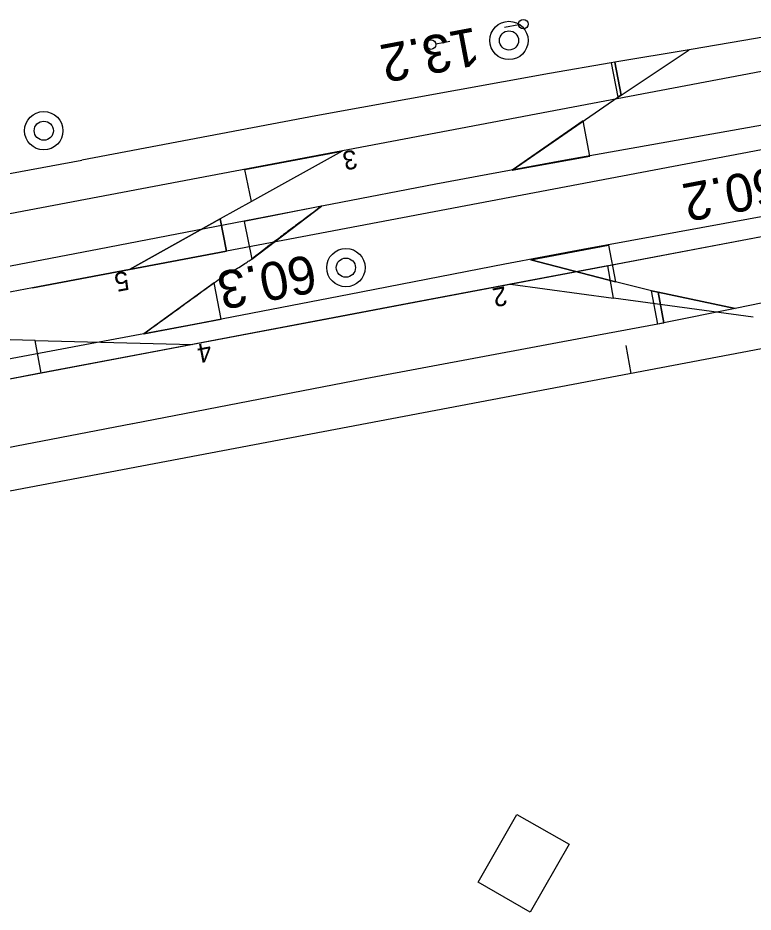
# Model space of a CAD drawing. Extents: x 6541740 to 6566395, y 5525066 to 5530361.
# Drawn here: x 6564453.76 to 6564492.46, y 5527845.15 to 5527892.26 of the extents above; entities that cross this region are included whole.
import ezdxf

# ---------------------------------------------------------------- set-up
doc = ezdxf.new("R2010")
doc.units = 0
for name, color, linetype in [('Domyślna', 7, 'Continuous'), ('ps_wymiarowanie', 7, 'Continuous'), ('TOR_PS_ODW-drenokolektory', 7, 'Continuous'), ('TOR_PS_ODW-kolektory', 7, 'Continuous'), ('TOR_PS_OPIS_O-opisy odwodnienia', 7, 'Continuous'), ('TOR_PS_T-rowy otwarte nieumocnione', 7, 'Continuous'), ('TOR_PS_T-rowy otwarte umocnione', 7, 'Continuous'), ('TOR_PS_T-rozjazdy projektowane', 7, 'Continuous'), ('TOR_PS_T-tory projektowane', 7, 'Continuous'), ('TOR_RAMKI-ramka+tabelka 1', 7, 'Continuous')]:
    doc.layers.add(name, color=color, linetype=linetype)

# ---------------------------------------------------------------- blocks, each defined once
blk = doc.blocks.new('4302_9')
at = {"layer": 'Domyślna'}
blk.add_line((0.246, -0.009), (0.996, -0.009), dxfattribs=at)
blk.add_circle((-0.004, -0.009), 0.25, dxfattribs=at)
blk = doc.blocks.new('POINT_DISPLAY')
at = {"layer": 'Domyślna'}
blk.add_line((0, 0), (0, 0), dxfattribs=at)
blk = doc.blocks.new('4302_7')
at = {"layer": 'Domyślna'}
blk.add_line((0.25, 0), (1, 0), dxfattribs=at)
blk.add_circle((0, 0), 0.25, dxfattribs=at)
blk.add_blockref('POINT_DISPLAY', (0, 0), dxfattribs=at)
blk = doc.blocks.new('4010_1')
at = {"layer": 'Domyślna'}
for radius in [0.75, 0.375]:
    blk.add_circle((0, 0), radius, dxfattribs=at)

msp = doc.modelspace()

# ---------------------------------------------------------------- linework, layer by layer
at = {"layer": 'ps_wymiarowanie'}
msp.add_lwpolyline([(6564480.025, 5527850.304), (6564482.777, 5527848.734), (6564480.734, 5527845.153), (6564477.982, 5527846.723), (6564480.025, 5527850.304)], close=True, dxfattribs=at)
at = {"layer": 'TOR_PS_ODW-drenokolektory'}
msp.add_line((6564487.466, 5527877.807), (6564487.11, 5527877.881), dxfattribs=at)
at = {"layer": 'TOR_PS_ODW-kolektory'}
msp.add_line((6564485.755, 5527875.001), (6564486.034, 5527873.527), dxfattribs=at)
at = {"layer": 'TOR_PS_T-rowy otwarte nieumocnione'}
for p, q in [((6564479.775, 5527884.247), (6564485.336, 5527888.08)), ((6564485.509, 5527888.196), (6564485.336, 5527888.08)), ((6564469.438, 5527887.107), (6564457.134, 5527884.765)), ((6564480.77, 5527879.518), (6564485.217, 5527878.365)), ((6564480.77, 5527879.518), (6564485.217, 5527878.365)), ((6564487.466, 5527877.807), (6564487.11, 5527877.881)), ((6564491.514, 5527876.96), (6564487.466, 5527877.807)), ((6564472.038, 5527873.243), (6564459.804, 5527870.884))]:
    msp.add_line(p, q, dxfattribs=at)
for points in [[(6564523.775, 5527892.081), (6564482.594, 5527884.773), (6564478.495, 5527884.019), (6564475.765, 5527883.503), (6564470.309, 5527882.45), (6564470.309, 5527882.45), (6564458.044, 5527880.07), (6564458.044, 5527880.07), (6564445.756, 5527877.729), (6564445.755, 5527877.729), (6564433.483, 5527875.371), (6564433.482, 5527875.371), (6564421.217, 5527873.083), (6564421.217, 5527873.083), (6564408.917, 5527870.757), (6564408.916, 5527870.757), (6564396.645, 5527868.426)], [(6564493.188, 5527891.276), (6564492.581, 5527891.173), (6564489.196, 5527890.602), (6564485.184, 5527889.925)], [(6564484.995, 5527889.893), (6564481.737, 5527889.334), (6564469.438, 5527887.107)], [(6564524.609, 5527887.602), (6564483.491, 5527880.053), (6564483.491, 5527880.053), (6564479.393, 5527879.281), (6564471.205, 5527877.693), (6564471.205, 5527877.693), (6564463.022, 5527876.118), (6564457.564, 5527875.083), (6564446.642, 5527873.041), (6564446.642, 5527873.041), (6564438.474, 5527871.535), (6564434.389, 5527870.79), (6564434.389, 5527870.79), (6564426.152, 5527869.294), (6564422.035, 5527868.537), (6564417.935, 5527867.767), (6564409.741, 5527866.199), (6564409.741, 5527866.199), (6564397.489, 5527863.84)], [(6564432.533, 5527880.132), (6564444.861, 5527882.498), (6564457.134, 5527884.765)], [(6564487.11, 5527877.881), (6564485.217, 5527878.365)], [(6564495.584, 5527877.791), (6564495.111, 5527877.694), (6564491.514, 5527876.958), (6564487.77, 5527876.192)], [(6564487.444, 5527876.125), (6564484.32, 5527875.552), (6564472.041, 5527873.243)], [(6564487.77, 5527876.192), (6564487.75, 5527876.188), (6564487.444, 5527876.125)], [(6564435.317, 5527866.144), (6564438.786, 5527866.811), (6564439.124, 5527866.877), (6564447.479, 5527868.53), (6564459.803, 5527870.889)]]:
    msp.add_lwpolyline(points, dxfattribs=at)
for points in [[(6564489.094, 5527890.586), (6564485.184, 5527889.925), (6564485.509, 5527888.196)], [(6564485.509, 5527888.196), (6564485.184, 5527889.925), (6564484.995, 5527889.893), (6564485.336, 5527888.08)], [(6564479.775, 5527884.247), (6564483.863, 5527884.98), (6564483.514, 5527886.832)], [(6564469.745, 5527882.341), (6564465.676, 5527881.544), (6564466.068, 5527879.559)], [(6564480.77, 5527879.518), (6564484.852, 5527880.288), (6564485.217, 5527878.365)], [(6564460.384, 5527875.618), (6564464.465, 5527876.393), (6564464.095, 5527878.31)], [(6564487.466, 5527877.807), (6564487.77, 5527876.192), (6564487.444, 5527876.125), (6564487.11, 5527877.881)], [(6564491.514, 5527876.96), (6564487.77, 5527876.192), (6564487.466, 5527877.807)]]:
    msp.add_lwpolyline(points, close=True, dxfattribs=at)
for points in [[(6564469.745, 5527882.341), (6564469.131, 5527881.88), (6564468.515, 5527881.424), (6564467.902, 5527880.96), (6564467.29, 5527880.497), (6564466.68, 5527880.026), (6564466.068, 5527879.559)], [(6564469.745, 5527882.341), (6564469.131, 5527881.88), (6564468.515, 5527881.424), (6564467.902, 5527880.96), (6564467.29, 5527880.497), (6564466.68, 5527880.026), (6564466.068, 5527879.559)], [(6564460.384, 5527875.618), (6564461.621, 5527876.515), (6564462.858, 5527877.412), (6564464.095, 5527878.31), (6564464.733, 5527878.773), (6564465.4, 5527879.102), (6564466.043, 5527879.541), (6564466.052, 5527879.547), (6564466.06, 5527879.553), (6564466.068, 5527879.559)], [(6564460.384, 5527875.618), (6564461.621, 5527876.515), (6564462.858, 5527877.412), (6564464.095, 5527878.31), (6564464.733, 5527878.773), (6564465.4, 5527879.102), (6564466.043, 5527879.541), (6564466.052, 5527879.547), (6564466.06, 5527879.553), (6564466.068, 5527879.559)]]:
    msp.add_open_spline(points, degree=3, dxfattribs=at)
at = {"layer": 'TOR_PS_T-rowy otwarte umocnione'}
for points in [[(6564454.532, 5527878.039), (6564459.64, 5527879.008), (6564464.749, 5527879.976), (6564464.409, 5527881.669), (6564459.64, 5527879.008)], [(6564470.906, 5527876.563), (6564462.945, 5527875.054), (6564454.985, 5527873.545), (6564454.671, 5527875.266), (6564462.945, 5527875.054)]]:
    msp.add_lwpolyline(points, dxfattribs=at)
at = {"layer": 'TOR_PS_T-rozjazdy projektowane'}
for p, q in [((6564865.622, 5527960.085), (6564417.103, 5527875.067)), ((6564862.635, 5527955.396), (6564464.749, 5527879.976)), ((6564792.13, 5527937.452), (6564407.498, 5527864.544)), ((6564792.129, 5527937.452), (6564484.588, 5527879.156)), ((6564466.054, 5527882.588), (6564464.409, 5527881.669)), ((6564464.749, 5527879.976), (6564454.532, 5527878.039)), ((6564484.807, 5527879.198), (6564407.498, 5527864.544)), ((6564484.588, 5527879.156), (6564474.371, 5527877.22)), ((6564484.807, 5527879.198), (6564474.59, 5527877.261)), ((6564454.532, 5527878.039), (6564449.619, 5527877.108)), ((6564506.565, 5527877.419), (6564403.482, 5527857.879)), ((6564474.59, 5527877.261), (6564407.498, 5527864.544)), ((6564474.371, 5527877.22), (6564470.686, 5527876.521)), ((6564474.59, 5527877.261), (6564470.906, 5527876.563)), ((6564492.462, 5527876.503), (6564485.111, 5527877.498)), ((6564470.906, 5527876.563), (6564407.498, 5527864.544)), ((6564470.686, 5527876.521), (6564454.766, 5527873.503)), ((6564470.906, 5527876.563), (6564454.985, 5527873.545)), ((6564454.671, 5527875.266), (6564449.934, 5527875.387)), ((6564454.985, 5527873.545), (6564407.498, 5527864.544)), ((6564454.985, 5527873.545), (6564451.081, 5527872.805)), ((6564454.766, 5527873.503), (6564451.081, 5527872.805))]:
    msp.add_line(p, q, dxfattribs=at)
at = {"layer": 'TOR_PS_T-tory projektowane'}
for p, q in [((6564465.715, 5527884.281), (6564470.823, 5527885.249)), ((6564464.749, 5527879.976), (6564459.64, 5527879.008)), ((6564484.807, 5527879.198), (6564479.699, 5527878.23)), ((6564462.945, 5527875.054), (6564454.985, 5527873.545))]:
    msp.add_line(p, q, dxfattribs=at)
for points in [[(6564470.823, 5527885.249), (6564466.054, 5527882.588), (6564465.715, 5527884.281)], [(6564459.64, 5527879.008), (6564464.409, 5527881.669), (6564464.749, 5527879.976)], [(6564479.699, 5527878.23), (6564485.111, 5527877.498), (6564484.807, 5527879.198)], [(6564454.985, 5527873.545), (6564454.671, 5527875.266), (6564462.945, 5527875.054)]]:
    msp.add_lwpolyline(points, dxfattribs=at)

# ---------------------------------------------------------------- block references
at = {"layer": 'Domyślna'}
for name, p, rotation in [('4302_9', (6564480.366, 5527891.925), -169.58637404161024), ('4302_7', (6564475.514, 5527890.855), 10.3491395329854)]:
    msp.add_blockref(name, p, dxfattribs=dict(at, rotation=rotation))
at = {"layer": 'TOR_RAMKI-ramka+tabelka 1', "xscale": 1.345963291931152, "yscale": 1.345963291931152}
for p in [(6564479.612, 5527891.073), (6564455.125, 5527886.318), (6564471.028, 5527879.105)]:
    msp.add_blockref('4010_1', p, dxfattribs=at)

# ---------------------------------------------------------------- texts
at = {"layer": 'TOR_PS_OPIS_O-opisy odwodnienia'}
for s, p in [('3', (6564471.521, 5527885.34)), ('5', (6564459.504, 5527878.94)), ('2', (6564479.411, 5527878.133)), ('4', (6564463.864, 5527875.186))]:
    msp.add_text(s, height=1, rotation=190.7332, dxfattribs=at).set_placement(p)
at = {"layer": 'TOR_RAMKI-ramka+tabelka 1'}
for s, p in [('13.2', (6564477.828, 5527891.778)), ('60.2', (6564493.737, 5527884.453)), ('60.3', (6564469.253, 5527879.812))]:
    msp.add_text(s, height=2, rotation=190.7691, dxfattribs=at).set_placement(p)

doc.saveas('drawing.dxf')
